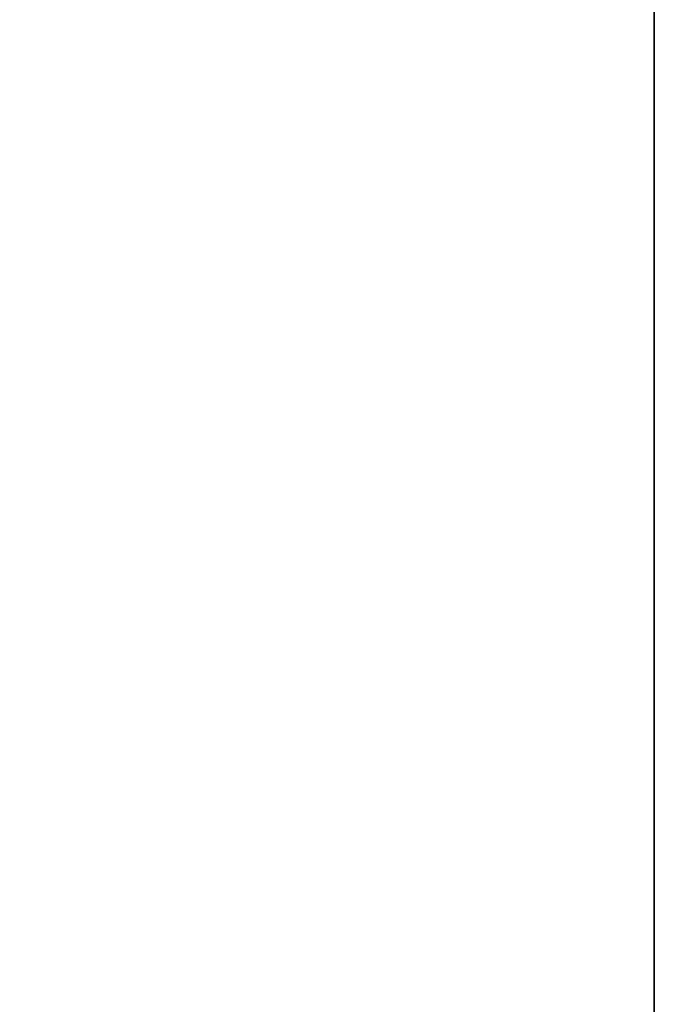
# Model space of a CAD drawing. Header units: metres. Extents: x 209848 to 209928, y 1182430 to 1182563.
# Tile 523 of 656: x 209852.5888 to 209852.6197, y 1182483.4829 to 1182483.5309. Entities that reach past the tile are written whole.
import ezdxf

# ---------------------------------------------------------------- set-up
doc = ezdxf.new("R2010")
doc.units = ezdxf.units.M
doc.header["$MEASUREMENT"] = 0
doc.linetypes.add('DGN Style 2', pattern=[15.036391, 9.021834, -6.014556])
doc.layers.get('0').update_dxf_attribs({"color": 254})

# ---------------------------------------------------------------- blocks, each defined once
blk = doc.blocks.new('*U2')
at = {"color": 3, "linetype": 'Continuous'}
for p, q in [((1.275, -15.440113), (1.275, -15.53902)), ((1.275, -15.53902), (1.275, -15.637896))]:
    blk.add_line(p, q, dxfattribs=at)
blk = doc.blocks.new('*U3')
at = {"color": 3, "linetype": 'Continuous'}
blk.add_line((1.275, -15.522753), (1.275, -15.621974), dxfattribs=at)
blk = doc.blocks.new('*U4')
at = {"color": 3, "linetype": 'Continuous'}
for p, q in [((1.275, -15.452392), (1.275, -15.551978)), ((1.275, -15.551978), (1.275, -15.65151))]:
    blk.add_line(p, q, dxfattribs=at)
blk = doc.blocks.new('*U5')
at = {"color": 3, "linetype": 'Continuous'}
for p, q in [((1.275, -15.431429), (1.275, -15.531132)), ((1.275, -15.531132), (1.275, -15.630782))]:
    blk.add_line(p, q, dxfattribs=at)
blk = doc.blocks.new('*U6')
at = {"color": 3, "linetype": 'Continuous'}
blk.add_line((1.275, -15.527529), (1.275, -15.627768), dxfattribs=at)
blk = doc.blocks.new('*U7')
at = {"color": 3, "linetype": 'Continuous'}
blk.add_line((1.275, -15.494004), (1.275, -15.593365), dxfattribs=at)
blk = doc.blocks.new('*U8')
at = {"color": 3, "linetype": 'Continuous'}
blk.add_line((1.275, -15.498313), (1.275, -15.598386), dxfattribs=at)
blk = doc.blocks.new('ATTEMP_4')
at = {"color": 254, "flags": 128}
blk.add_lwpolyline([(0, 1.275), (-13.6, 1.275), (-13.6, -1.275), (0, -1.275), (0, 1.275), (0, 1.275)], dxfattribs=at)
blk = doc.blocks.new('ATTEMP_1')
at = {"color": 254, "rotation": 90}
blk.add_blockref('ATTEMP_4', (0, -3.535), dxfattribs=at)
blk = doc.blocks.new('ATTEMP')
at = {"color": 3, "linetype": 'Continuous'}
for name in ['*U8', '*U7', '*U6', '*U5', '*U4', '*U3', '*U2']:
    blk.add_blockref(name, (-8.511171, 0), dxfattribs=at)
at = {"color": 254}
blk.add_blockref('ATTEMP_1', (-8.511171, 0), dxfattribs=at)

msp = doc.modelspace()

# ---------------------------------------------------------------- block references
at = {"color": 1, "linetype": 'DGN Style 2'}
msp.add_blockref('ATTEMP', (209859.855907, 1182499.061067), dxfattribs=at)

doc.saveas('drawing.dxf')
